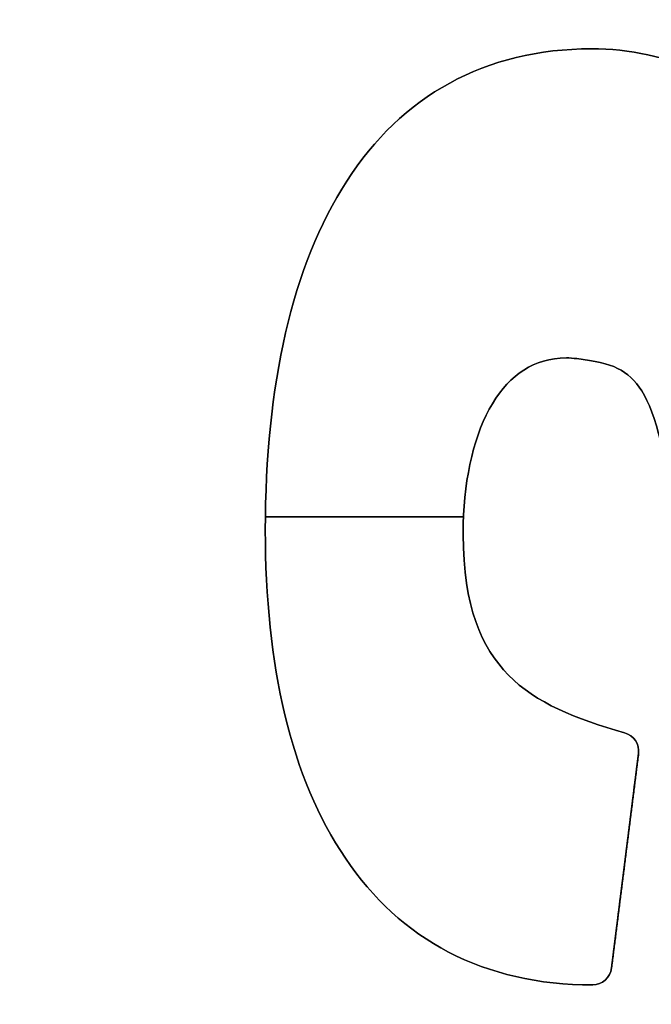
# Model space of a CAD drawing. Header units: millimetres. Extents: x -661 to 720, y -255 to 255.
# Tile 636 of 656: x -471.3 to -469.58, y -27.02 to -24.35. Entities that reach past the tile are written whole.
import ezdxf

# ---------------------------------------------------------------- set-up
doc = ezdxf.new("R2010")
doc.units = ezdxf.units.MM
doc.layers.add('Floreana 120', color=18, linetype='Continuous', true_color=0x000000)

msp = doc.modelspace()

# ---------------------------------------------------------------- linework, layer by layer
at = {"layer": 'Floreana 120', "color": 253, "true_color": 0x97aaae}
for p, q in [((-470.0929, -25.6989, -0.2), (-470.6323, -25.6989, -0.2)), ((-470.6323, -25.6989, -0.1), (-470.0929, -25.6989, -0.1)), ((-470.6323, -25.6989, -0.1), (-470.0929, -25.6989, -0.1)), ((-470.0929, -25.6989, -0.2), (-470.6323, -25.6989, -0.2)), ((-469.6901, -26.9257, -0.15), (-469.6166, -26.3425, -0.15)), ((-469.6901, -26.9257, -0.15), (-469.6166, -26.3425, -0.15)), ((-469.6533, -26.6341, -0.2), (-469.6533, -26.6341, -0.1)), ((-469.6533, -26.6341, -0.2), (-469.6533, -26.6341, -0.1))]:
    msp.add_line(p, q, dxfattribs=at)
at = {"layer": 'Floreana 120', "color": 250, "true_color": 0x282421}
for points, knots in [([(-652.0296, -251, 10), (-475.5296, -251, 10), (-299.0296, -251, 10), (-294.0296, -251, 10), (-294.0296, -246, 10), (-294.0296, 0, 10), (-294.0296, 246, 10), (-294.0296, 251, 10), (-299.0296, 251, 10), (-475.5296, 251, 10), (-652.0296, 251, 10), (-657.0296, 251, 10), (-657.0296, 246, 10), (-657.0296, 0, 10), (-657.0296, -246, 10), (-657.0296, -251, 10), (-652.0296, -251, 10)], [0, 0, 0, 353, 353, 363, 363, 855, 855, 865, 865, 1218, 1218, 1228, 1228, 1720, 1720, 1730, 1730, 1730]), ([(-294.0296, 246), (-294.0296, 0), (-294.0296, -246), (-294.0296, -251), (-299.0296, -251), (-475.5296, -251), (-652.0296, -251), (-657.0296, -251), (-657.0296, -246), (-657.0296, 0), (-657.0296, 246), (-657.0296, 251), (-652.0296, 251), (-475.5296, 251), (-299.0296, 251), (-294.0296, 251), (-294.0296, 246)], [0, 0, 0, 492, 492, 502, 502, 855, 855, 865, 865, 1357, 1357, 1367, 1367, 1720, 1720, 1730, 1730, 1730])]:
    msp.add_rational_spline(points, [1, 1, 1, 0.707106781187, 1, 1, 1, 0.707106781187, 1, 1, 1, 0.707106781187, 1, 1, 1, 0.707106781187, 1], degree=2, knots=knots, dxfattribs=at)
at = {"layer": 'Floreana 120', "color": 253, "true_color": 0x97aaae}
for points in [[(-482.5296, -39.5), (-475.5296, -39.5), (-468.5296, -39.5), (-465.5296, -39.5), (-465.5296, -36.5), (-465.5296, 0), (-465.5296, 36.5), (-465.5296, 39.5), (-468.5296, 39.5), (-475.5296, 39.5), (-482.5296, 39.5), (-485.5296, 39.5), (-485.5296, 36.5), (-485.5296, 0), (-485.5296, -36.5), (-485.5296, -39.5), (-482.5296, -39.5)], [(-468.5296, -39.5, -0.1), (-475.5296, -39.5, -0.1), (-482.5296, -39.5, -0.1), (-485.5296, -39.5, -0.1), (-485.5296, -36.5, -0.1), (-485.5296, 0, -0.1), (-485.5296, 36.5, -0.1), (-485.5296, 39.5, -0.1), (-482.5296, 39.5, -0.1), (-475.5296, 39.5, -0.1), (-468.5296, 39.5, -0.1), (-465.5296, 39.5, -0.1), (-465.5296, 36.5, -0.1), (-465.5296, 0, -0.1), (-465.5296, -36.5, -0.1), (-465.5296, -39.5, -0.1), (-468.5296, -39.5, -0.1)]]:
    msp.add_rational_spline(points, [1, 1, 1, 0.707106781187, 1, 1, 1, 0.707106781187, 1, 1, 1, 0.707106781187, 1, 1, 1, 0.707106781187, 1], degree=2, knots=[0, 0, 0, 14, 14, 20, 20, 93, 93, 99, 99, 113, 113, 119, 119, 192, 192, 198, 198, 198], dxfattribs=at)
for points, knots in [([(-470.4141, -26.6272, -0.2), (-470.5633, -26.4093, -0.2), (-470.6318, -26.1027, -0.2), (-470.6325, -25.7349, -0.2), (-470.6318, -25.34, -0.2), (-470.5597, -25.0158, -0.2), (-470.4108, -24.7858, -0.2), (-470.2629, -24.5545, -0.2), (-470.0327, -24.4249, -0.2), (-469.7449, -24.4256, -0.2), (-469.5363, -24.4249, -0.2), (-469.3385, -24.5112, -0.2), (-469.1883, -24.7093, -0.2), (-469.0366, -24.9069, -0.2), (-468.9287, -25.2096, -0.2), (-468.875, -25.6471, -0.2), (-468.854, -25.8393, -0.2), (-468.8259, -25.9504, -0.2), (-468.7952, -26.0031, -0.2)], [0, 0, 0, 0, 0.946022, 0.946022, 0.946022, 1.947042, 1.947042, 1.947042, 2.773577, 2.773577, 2.773577, 3.44654, 3.44654, 3.44654, 4.457775, 4.457775, 4.457775, 4.826733, 4.826733, 4.826733, 4.826733]), ([(-468.7952, -26.0031, -0.1), (-468.8259, -25.9504, -0.1), (-468.854, -25.8393, -0.1), (-468.875, -25.6471, -0.1), (-468.9287, -25.2096, -0.1), (-469.0366, -24.9069, -0.1), (-469.1883, -24.7093, -0.1), (-469.3385, -24.5112, -0.1), (-469.5363, -24.4249, -0.1), (-469.7449, -24.4256, -0.1), (-470.0327, -24.4249, -0.1), (-470.2629, -24.5545, -0.1), (-470.4108, -24.7858, -0.1), (-470.5597, -25.0158, -0.1), (-470.6318, -25.34, -0.1), (-470.6325, -25.7349, -0.1), (-470.6318, -26.1027, -0.1), (-470.5633, -26.4093, -0.1), (-470.4141, -26.6272, -0.1)], [0, 0, 0, 0, 0.368958, 0.368958, 0.368958, 1.380193, 1.380193, 1.380193, 2.053156, 2.053156, 2.053156, 2.879691, 2.879691, 2.879691, 3.880712, 3.880712, 3.880712, 4.826733, 4.826733, 4.826733, 4.826733]), ([(-468.7952, -26.0031, -0.2), (-468.8259, -25.9504, -0.2), (-468.854, -25.8393, -0.2), (-468.875, -25.6471, -0.2), (-468.9287, -25.2096, -0.2), (-469.0366, -24.9069, -0.2), (-469.1883, -24.7093, -0.2), (-469.3385, -24.5112, -0.2), (-469.5363, -24.4249, -0.2), (-469.7449, -24.4256, -0.2), (-470.0327, -24.4249, -0.2), (-470.2629, -24.5545, -0.2), (-470.4108, -24.7858, -0.2), (-470.5597, -25.0158, -0.2), (-470.6318, -25.34, -0.2), (-470.6325, -25.7349, -0.2), (-470.6318, -26.1027, -0.2), (-470.5633, -26.4093, -0.2), (-470.4141, -26.6272, -0.2)], [27, 27, 27, 27, 27.458643, 27.458643, 27.458643, 28.715686, 28.715686, 28.715686, 29.552231, 29.552231, 29.552231, 30.579677, 30.579677, 30.579677, 31.824023, 31.824023, 31.824023, 33, 33, 33, 33]), ([(-470.4141, -26.6272, -0.1), (-470.5633, -26.4093, -0.1), (-470.6318, -26.1027, -0.1), (-470.6325, -25.7349, -0.1), (-470.6318, -25.34, -0.1), (-470.5597, -25.0158, -0.1), (-470.4108, -24.7858, -0.1), (-470.2629, -24.5545, -0.1), (-470.0327, -24.4249, -0.1), (-469.7449, -24.4256, -0.1), (-469.5363, -24.4249, -0.1), (-469.3385, -24.5112, -0.1), (-469.1883, -24.7093, -0.1), (-469.0366, -24.9069, -0.1), (-468.9287, -25.2096, -0.1), (-468.875, -25.6471, -0.1), (-468.854, -25.8393, -0.1), (-468.8259, -25.9504, -0.1), (-468.7952, -26.0031, -0.1)], [-33, -33, -33, -33, -31.824023, -31.824023, -31.824023, -30.579677, -30.579677, -30.579677, -29.552231, -29.552231, -29.552231, -28.715686, -28.715686, -28.715686, -27.458643, -27.458643, -27.458643, -27, -27, -27, -27]), ([(-468.7952, -26.0031, -0.15), (-468.8259, -25.9504, -0.15), (-468.854, -25.8393, -0.15), (-468.875, -25.6471, -0.15), (-468.9287, -25.2096, -0.15), (-469.0366, -24.9069, -0.15), (-469.1883, -24.7093, -0.15), (-469.3385, -24.5112, -0.15), (-469.5363, -24.4249, -0.15), (-469.7449, -24.4256, -0.15), (-470.0327, -24.4249, -0.15), (-470.2629, -24.5545, -0.15), (-470.4108, -24.7858, -0.15), (-470.5597, -25.0158, -0.15), (-470.6318, -25.34, -0.15), (-470.6325, -25.7349, -0.15), (-470.6318, -26.1027, -0.15), (-470.5633, -26.4093, -0.15), (-470.4141, -26.6272, -0.15)], [27, 27, 27, 27, 28, 28, 28, 29, 29, 29, 30, 30, 30, 31, 31, 31, 32, 32, 32, 33, 33, 33, 33]), ([(-468.7952, -26.0031, -0.1), (-468.8259, -25.9504, -0.1), (-468.854, -25.8393, -0.1), (-468.875, -25.6471, -0.1), (-468.9287, -25.2096, -0.1), (-469.0366, -24.9069, -0.1), (-469.1883, -24.7093, -0.1), (-469.3385, -24.5112, -0.1), (-469.5363, -24.4249, -0.1), (-469.7449, -24.4256, -0.1), (-470.0327, -24.4249, -0.1), (-470.2629, -24.5545, -0.1), (-470.4108, -24.7858, -0.1), (-470.5597, -25.0158, -0.1), (-470.6318, -25.34, -0.1), (-470.6325, -25.7349, -0.1), (-470.6318, -26.1027, -0.1), (-470.5633, -26.4093, -0.1), (-470.4141, -26.6272, -0.1)], [0, 0, 0, 0, 0.368958, 0.368958, 0.368958, 1.380193, 1.380193, 1.380193, 2.053156, 2.053156, 2.053156, 2.879691, 2.879691, 2.879691, 3.880712, 3.880712, 3.880712, 4.826733, 4.826733, 4.826733, 4.826733]), ([(-468.7952, -26.0031, -0.2), (-468.8259, -25.9504, -0.2), (-468.854, -25.8393, -0.2), (-468.875, -25.6471, -0.2), (-468.9287, -25.2096, -0.2), (-469.0366, -24.9069, -0.2), (-469.1883, -24.7093, -0.2), (-469.3385, -24.5112, -0.2), (-469.5363, -24.4249, -0.2), (-469.7449, -24.4256, -0.2), (-470.0327, -24.4249, -0.2), (-470.2629, -24.5545, -0.2), (-470.4108, -24.7858, -0.2), (-470.5597, -25.0158, -0.2), (-470.6318, -25.34, -0.2), (-470.6325, -25.7349, -0.2), (-470.6318, -26.1027, -0.2), (-470.5633, -26.4093, -0.2), (-470.4141, -26.6272, -0.2)], [27, 27, 27, 27, 27.458643, 27.458643, 27.458643, 28.715686, 28.715686, 28.715686, 29.552231, 29.552231, 29.552231, 30.579677, 30.579677, 30.579677, 31.824023, 31.824023, 31.824023, 33, 33, 33, 33]), ([(-470.4141, -26.6272, -0.1), (-470.5633, -26.4093, -0.1), (-470.6318, -26.1027, -0.1), (-470.6325, -25.7349, -0.1), (-470.6318, -25.34, -0.1), (-470.5597, -25.0158, -0.1), (-470.4108, -24.7858, -0.1), (-470.2629, -24.5545, -0.1), (-470.0327, -24.4249, -0.1), (-469.7449, -24.4256, -0.1), (-469.5363, -24.4249, -0.1), (-469.3385, -24.5112, -0.1), (-469.1883, -24.7093, -0.1), (-469.0366, -24.9069, -0.1), (-468.9287, -25.2096, -0.1), (-468.875, -25.6471, -0.1), (-468.854, -25.8393, -0.1), (-468.8259, -25.9504, -0.1), (-468.7952, -26.0031, -0.1)], [-33, -33, -33, -33, -31.824023, -31.824023, -31.824023, -30.579677, -30.579677, -30.579677, -29.552231, -29.552231, -29.552231, -28.715686, -28.715686, -28.715686, -27.458643, -27.458643, -27.458643, -27, -27, -27, -27]), ([(-468.7952, -26.0031, -0.15), (-468.8259, -25.9504, -0.15), (-468.854, -25.8393, -0.15), (-468.875, -25.6471, -0.15), (-468.9287, -25.2096, -0.15), (-469.0366, -24.9069, -0.15), (-469.1883, -24.7093, -0.15), (-469.3385, -24.5112, -0.15), (-469.5363, -24.4249, -0.15), (-469.7449, -24.4256, -0.15), (-470.0327, -24.4249, -0.15), (-470.2629, -24.5545, -0.15), (-470.4108, -24.7858, -0.15), (-470.5597, -25.0158, -0.15), (-470.6318, -25.34, -0.15), (-470.6325, -25.7349, -0.15), (-470.6318, -26.1027, -0.15), (-470.5633, -26.4093, -0.15), (-470.4141, -26.6272, -0.15)], [27, 27, 27, 27, 28, 28, 28, 29, 29, 29, 30, 30, 30, 31, 31, 31, 32, 32, 32, 33, 33, 33, 33]), ([(-470.4141, -26.6272, -0.2), (-470.5633, -26.4093, -0.2), (-470.6318, -26.1027, -0.2), (-470.6325, -25.7349, -0.2), (-470.6318, -25.34, -0.2), (-470.5597, -25.0158, -0.2), (-470.4108, -24.7858, -0.2), (-470.2629, -24.5545, -0.2), (-470.0327, -24.4249, -0.2), (-469.7449, -24.4256, -0.2), (-469.5363, -24.4249, -0.2), (-469.3385, -24.5112, -0.2), (-469.1883, -24.7093, -0.2), (-469.0366, -24.9069, -0.2), (-468.9287, -25.2096, -0.2), (-468.875, -25.6471, -0.2), (-468.854, -25.8393, -0.2), (-468.8259, -25.9504, -0.2), (-468.7952, -26.0031, -0.2)], [0, 0, 0, 0, 0.946022, 0.946022, 0.946022, 1.947042, 1.947042, 1.947042, 2.773577, 2.773577, 2.773577, 3.44654, 3.44654, 3.44654, 4.457775, 4.457775, 4.457775, 4.826733, 4.826733, 4.826733, 4.826733]), ([(-469.8131, -25.2664, -0.2), (-469.9032, -25.2683, -0.2), (-469.9652, -25.3107, -0.2), (-470.0141, -25.3909, -0.2), (-470.0622, -25.47, -0.2), (-470.0906, -25.5868, -0.2), (-470.0935, -25.7179, -0.2)], [0, 0, 0, 0, 0.2592195, 0.2592195, 0.2592195, 0.6030611, 0.6030611, 0.6030611, 0.6030611]), ([(-470.0935, -25.7179, -0.1), (-470.0906, -25.5868, -0.1), (-470.0622, -25.47, -0.1), (-470.0141, -25.3909, -0.1), (-469.9652, -25.3107, -0.1), (-469.9032, -25.2683, -0.1), (-469.8131, -25.2664, -0.1)], [0, 0, 0, 0, 0.3438416, 0.3438416, 0.3438416, 0.6030611, 0.6030611, 0.6030611, 0.6030611]), ([(-470.0935, -25.7179, -0.1), (-470.0906, -25.5868, -0.1), (-470.0622, -25.47, -0.1), (-470.0141, -25.3909, -0.1), (-469.9652, -25.3107, -0.1), (-469.9032, -25.2683, -0.1), (-469.8131, -25.2664, -0.1)], [0, 0, 0, 0, 0.3438416, 0.3438416, 0.3438416, 0.6030611, 0.6030611, 0.6030611, 0.6030611]), ([(-470.0935, -25.7179, -0.2), (-470.0906, -25.5868, -0.2), (-470.0622, -25.47, -0.2), (-470.0141, -25.3909, -0.2), (-469.9652, -25.3107, -0.2), (-469.9032, -25.2683, -0.2), (-469.8131, -25.2664, -0.2)], [7, 7, 7, 7, 8.140321, 8.140321, 8.140321, 9, 9, 9, 9]), ([(-469.8131, -25.2664, -0.1), (-469.9032, -25.2683, -0.1), (-469.9652, -25.3107, -0.1), (-470.0141, -25.3909, -0.1), (-470.0622, -25.47, -0.1), (-470.0906, -25.5868, -0.1), (-470.0935, -25.7179, -0.1)], [-9, -9, -9, -9, -8.140321, -8.140321, -8.140321, -7, -7, -7, -7]), ([(-470.0935, -25.7179, -0.15), (-470.0906, -25.5868, -0.15), (-470.0622, -25.47, -0.15), (-470.0141, -25.3909, -0.15), (-469.9652, -25.3107, -0.15), (-469.9032, -25.2683, -0.15), (-469.8131, -25.2664, -0.15)], [7, 7, 7, 7, 8, 8, 8, 9, 9, 9, 9]), ([(-469.8131, -25.2664, -0.2), (-469.9032, -25.2683, -0.2), (-469.9652, -25.3107, -0.2), (-470.0141, -25.3909, -0.2), (-470.0622, -25.47, -0.2), (-470.0906, -25.5868, -0.2), (-470.0935, -25.7179, -0.2)], [0, 0, 0, 0, 0.2592195, 0.2592195, 0.2592195, 0.6030611, 0.6030611, 0.6030611, 0.6030611]), ([(-470.0935, -25.7179, -0.2), (-470.0906, -25.5868, -0.2), (-470.0622, -25.47, -0.2), (-470.0141, -25.3909, -0.2), (-469.9652, -25.3107, -0.2), (-469.9032, -25.2683, -0.2), (-469.8131, -25.2664, -0.2)], [7, 7, 7, 7, 8.140321, 8.140321, 8.140321, 9, 9, 9, 9]), ([(-469.8131, -25.2664, -0.1), (-469.9032, -25.2683, -0.1), (-469.9652, -25.3107, -0.1), (-470.0141, -25.3909, -0.1), (-470.0622, -25.47, -0.1), (-470.0906, -25.5868, -0.1), (-470.0935, -25.7179, -0.1)], [-9, -9, -9, -9, -8.140321, -8.140321, -8.140321, -7, -7, -7, -7]), ([(-470.0935, -25.7179, -0.15), (-470.0906, -25.5868, -0.15), (-470.0622, -25.47, -0.15), (-470.0141, -25.3909, -0.15), (-469.9652, -25.3107, -0.15), (-469.9032, -25.2683, -0.15), (-469.8131, -25.2664, -0.15)], [7, 7, 7, 7, 8, 8, 8, 9, 9, 9, 9]), ([(-469.6074, -25.3563, -0.2), (-469.6464, -25.2978, -0.2), (-469.6855, -25.28, -0.2), (-469.785, -25.2683, -0.2), (-469.7948, -25.2673, -0.2), (-469.8036, -25.2664, -0.2), (-469.8131, -25.2664, -0.2)], [0, 0, 0, 0, 0.2135135, 0.2135135, 0.2135135, 0.2416874, 0.2416874, 0.2416874, 0.2416874]), ([(-469.8131, -25.2664, -0.1), (-469.8036, -25.2664, -0.1), (-469.7948, -25.2673, -0.1), (-469.785, -25.2683, -0.1), (-469.6855, -25.28, -0.1), (-469.6464, -25.2978, -0.1), (-469.6074, -25.3563, -0.1)], [0, 0, 0, 0, 0.0281739, 0.0281739, 0.0281739, 0.2416874, 0.2416874, 0.2416874, 0.2416874]), ([(-469.8131, -25.2664, -0.1), (-469.8036, -25.2664, -0.1), (-469.7948, -25.2673, -0.1), (-469.785, -25.2683, -0.1), (-469.6855, -25.28, -0.1), (-469.6464, -25.2978, -0.1), (-469.6074, -25.3563, -0.1)], [0, 0, 0, 0, 0.0281739, 0.0281739, 0.0281739, 0.2416874, 0.2416874, 0.2416874, 0.2416874]), ([(-469.8131, -25.2664, -0.2), (-469.8036, -25.2664, -0.2), (-469.7948, -25.2673, -0.2), (-469.785, -25.2683, -0.2), (-469.6855, -25.28, -0.2), (-469.6464, -25.2978, -0.2), (-469.6074, -25.3563, -0.2)], [9, 9, 9, 9, 9.233143, 9.233143, 9.233143, 11, 11, 11, 11]), ([(-469.6074, -25.3563, -0.1), (-469.6464, -25.2978, -0.1), (-469.6855, -25.28, -0.1), (-469.785, -25.2683, -0.1), (-469.7948, -25.2673, -0.1), (-469.8036, -25.2664, -0.1), (-469.8131, -25.2664, -0.1)], [-11, -11, -11, -11, -9.233143, -9.233143, -9.233143, -9, -9, -9, -9]), ([(-469.8131, -25.2664, -0.15), (-469.8036, -25.2664, -0.15), (-469.7948, -25.2673, -0.15), (-469.785, -25.2683, -0.15), (-469.6855, -25.28, -0.15), (-469.6464, -25.2978, -0.15), (-469.6074, -25.3563, -0.15)], [9, 9, 9, 9, 10, 10, 10, 11, 11, 11, 11]), ([(-469.8131, -25.2664, -0.2), (-469.8036, -25.2664, -0.2), (-469.7948, -25.2673, -0.2), (-469.785, -25.2683, -0.2), (-469.6855, -25.28, -0.2), (-469.6464, -25.2978, -0.2), (-469.6074, -25.3563, -0.2)], [9, 9, 9, 9, 9.233143, 9.233143, 9.233143, 11, 11, 11, 11]), ([(-469.6074, -25.3563, -0.1), (-469.6464, -25.2978, -0.1), (-469.6855, -25.28, -0.1), (-469.785, -25.2683, -0.1), (-469.7948, -25.2673, -0.1), (-469.8036, -25.2664, -0.1), (-469.8131, -25.2664, -0.1)], [-11, -11, -11, -11, -9.233143, -9.233143, -9.233143, -9, -9, -9, -9]), ([(-469.8131, -25.2664, -0.15), (-469.8036, -25.2664, -0.15), (-469.7948, -25.2673, -0.15), (-469.785, -25.2683, -0.15), (-469.6855, -25.28, -0.15), (-469.6464, -25.2978, -0.15), (-469.6074, -25.3563, -0.15)], [9, 9, 9, 9, 10, 10, 10, 11, 11, 11, 11]), ([(-469.6074, -25.3563, -0.2), (-469.6464, -25.2978, -0.2), (-469.6855, -25.28, -0.2), (-469.785, -25.2683, -0.2), (-469.7948, -25.2673, -0.2), (-469.8036, -25.2664, -0.2), (-469.8131, -25.2664, -0.2)], [0, 0, 0, 0, 0.2135135, 0.2135135, 0.2135135, 0.2416874, 0.2416874, 0.2416874, 0.2416874]), ([(-470.0935, -25.7179, -0.2), (-470.0935, -25.7274, -0.2), (-470.0935, -25.7368, -0.2), (-470.0935, -25.7475, -0.2), (-470.0935, -25.9429, -0.2), (-470.0446, -26.0534, -0.2), (-469.9707, -26.1292, -0.2), (-469.8966, -26.205, -0.2), (-469.7869, -26.2491, -0.2), (-469.6545, -26.2862, -0.2), (-469.6296, -26.2932, -0.2), (-469.6136, -26.3175, -0.2), (-469.6166, -26.3425, -0.2), (-469.6166, -26.3425, -0.2), (-469.6901, -26.9257, -0.2), (-469.6901, -26.9257, -0.2), (-469.6934, -26.9521, -0.2), (-469.7158, -26.9719, -0.2), (-469.7413, -26.9719, -0.2), (-470.0367, -26.9729, -0.2), (-470.2672, -26.8482, -0.2), (-470.4141, -26.6272, -0.2)], [0, 0, 0, 0, 0.029628, 0.029628, 0.029628, 0.451745, 0.451745, 0.451745, 0.81352, 0.81352, 0.81352, 0.893547, 0.893547, 0.893547, 1.481427, 1.481427, 1.481427, 1.563375, 1.563375, 1.563375, 2.386239, 2.386239, 2.386239, 2.386239]), ([(-470.4141, -26.6272, -0.1), (-470.2672, -26.8482, -0.1), (-470.0367, -26.9729, -0.1), (-469.7413, -26.9719, -0.1), (-469.7158, -26.9719, -0.1), (-469.6934, -26.9521, -0.1), (-469.6901, -26.9257, -0.1), (-469.6656, -26.7313, -0.1), (-469.6411, -26.5369, -0.1), (-469.6166, -26.3425, -0.1), (-469.6136, -26.3175, -0.1), (-469.6296, -26.2932, -0.1), (-469.6545, -26.2862, -0.1), (-469.7869, -26.2491, -0.1), (-469.8966, -26.205, -0.1), (-469.9707, -26.1292, -0.1), (-470.0446, -26.0534, -0.1), (-470.0935, -25.9429, -0.1), (-470.0935, -25.7475, -0.1), (-470.0935, -25.7368, -0.1), (-470.0935, -25.7274, -0.1), (-470.0935, -25.7179, -0.1)], [0, 0, 0, 0, 0.822864, 0.822864, 0.822864, 0.904813, 0.904813, 0.904813, 1.492687, 1.492687, 1.492687, 1.572721, 1.572721, 1.572721, 1.934496, 1.934496, 1.934496, 2.356613, 2.356613, 2.356613, 2.386241, 2.386241, 2.386241, 2.386241]), ([(-470.4141, -26.6272, -0.1), (-470.2672, -26.8482, -0.1), (-470.0367, -26.9729, -0.1), (-469.7413, -26.9719, -0.1), (-469.7158, -26.9719, -0.1), (-469.6934, -26.9521, -0.1), (-469.6901, -26.9257, -0.1), (-469.6656, -26.7313, -0.1), (-469.6411, -26.5369, -0.1), (-469.6166, -26.3425, -0.1), (-469.6136, -26.3175, -0.1), (-469.6296, -26.2932, -0.1), (-469.6545, -26.2862, -0.1), (-469.7869, -26.2491, -0.1), (-469.8966, -26.205, -0.1), (-469.9707, -26.1292, -0.1), (-470.0446, -26.0534, -0.1), (-470.0935, -25.9429, -0.1), (-470.0935, -25.7475, -0.1), (-470.0935, -25.7368, -0.1), (-470.0935, -25.7274, -0.1), (-470.0935, -25.7179, -0.1)], [0, 0, 0, 0, 0.822864, 0.822864, 0.822864, 0.904813, 0.904813, 0.904813, 1.492687, 1.492687, 1.492687, 1.572721, 1.572721, 1.572721, 1.934496, 1.934496, 1.934496, 2.356613, 2.356613, 2.356613, 2.386241, 2.386241, 2.386241, 2.386241]), ([(-470.0935, -25.7179, -0.2), (-470.0935, -25.7274, -0.2), (-470.0935, -25.7368, -0.2), (-470.0935, -25.7475, -0.2), (-470.0935, -25.9429, -0.2), (-470.0446, -26.0534, -0.2), (-469.9707, -26.1292, -0.2), (-469.8966, -26.205, -0.2), (-469.7869, -26.2491, -0.2), (-469.6545, -26.2862, -0.2), (-469.6296, -26.2932, -0.2), (-469.6136, -26.3175, -0.2), (-469.6166, -26.3425, -0.2), (-469.6166, -26.3425, -0.2), (-469.6901, -26.9257, -0.2), (-469.6901, -26.9257, -0.2), (-469.6934, -26.9521, -0.2), (-469.7158, -26.9719, -0.2), (-469.7413, -26.9719, -0.2), (-470.0367, -26.9729, -0.2), (-470.2672, -26.8482, -0.2), (-470.4141, -26.6272, -0.2)], [0, 0, 0, 0, 0.029628, 0.029628, 0.029628, 0.451745, 0.451745, 0.451745, 0.81352, 0.81352, 0.81352, 0.893547, 0.893547, 0.893547, 1.481427, 1.481427, 1.481427, 1.563375, 1.563375, 1.563375, 2.386239, 2.386239, 2.386239, 2.386239]), ([(-469.6166, -26.3425, -0.2), (-469.6136, -26.3175, -0.2), (-469.6296, -26.2932, -0.2), (-469.6545, -26.2862, -0.2), (-469.7869, -26.2491, -0.2), (-469.8966, -26.205, -0.2), (-469.9707, -26.1292, -0.2), (-470.0446, -26.0534, -0.2), (-470.0935, -25.9429, -0.2), (-470.0935, -25.7475, -0.2), (-470.0935, -25.7368, -0.2), (-470.0935, -25.7274, -0.2), (-470.0935, -25.7179, -0.2)], [3, 3, 3, 3, 3.358272, 3.358272, 3.358272, 4.977761, 4.977761, 4.977761, 6.867371, 6.867371, 6.867371, 7, 7, 7, 7]), ([(-470.0935, -25.7179, -0.1), (-470.0935, -25.7274, -0.1), (-470.0935, -25.7368, -0.1), (-470.0935, -25.7475, -0.1), (-470.0935, -25.9429, -0.1), (-470.0446, -26.0534, -0.1), (-469.9707, -26.1292, -0.1), (-469.8966, -26.205, -0.1), (-469.7869, -26.2491, -0.1), (-469.6545, -26.2862, -0.1), (-469.6296, -26.2932, -0.1), (-469.6136, -26.3175, -0.1), (-469.6166, -26.3425, -0.1)], [-7, -7, -7, -7, -6.867371, -6.867371, -6.867371, -4.977761, -4.977761, -4.977761, -3.358272, -3.358272, -3.358272, -3, -3, -3, -3]), ([(-469.6166, -26.3425, -0.15), (-469.6136, -26.3175, -0.15), (-469.6296, -26.2932, -0.15), (-469.6545, -26.2862, -0.15), (-469.7869, -26.2491, -0.15), (-469.8966, -26.205, -0.15), (-469.9707, -26.1292, -0.15), (-470.0446, -26.0534, -0.15), (-470.0935, -25.9429, -0.15), (-470.0935, -25.7475, -0.15), (-470.0935, -25.7368, -0.15), (-470.0935, -25.7274, -0.15), (-470.0935, -25.7179, -0.15)], [3, 3, 3, 3, 4, 4, 4, 5, 5, 5, 6, 6, 6, 7, 7, 7, 7]), ([(-469.6166, -26.3425, -0.2), (-469.6136, -26.3175, -0.2), (-469.6296, -26.2932, -0.2), (-469.6545, -26.2862, -0.2), (-469.7869, -26.2491, -0.2), (-469.8966, -26.205, -0.2), (-469.9707, -26.1292, -0.2), (-470.0446, -26.0534, -0.2), (-470.0935, -25.9429, -0.2), (-470.0935, -25.7475, -0.2), (-470.0935, -25.7368, -0.2), (-470.0935, -25.7274, -0.2), (-470.0935, -25.7179, -0.2)], [3, 3, 3, 3, 3.358272, 3.358272, 3.358272, 4.977761, 4.977761, 4.977761, 6.867371, 6.867371, 6.867371, 7, 7, 7, 7]), ([(-470.0935, -25.7179, -0.1), (-470.0935, -25.7274, -0.1), (-470.0935, -25.7368, -0.1), (-470.0935, -25.7475, -0.1), (-470.0935, -25.9429, -0.1), (-470.0446, -26.0534, -0.1), (-469.9707, -26.1292, -0.1), (-469.8966, -26.205, -0.1), (-469.7869, -26.2491, -0.1), (-469.6545, -26.2862, -0.1), (-469.6296, -26.2932, -0.1), (-469.6136, -26.3175, -0.1), (-469.6166, -26.3425, -0.1)], [-7, -7, -7, -7, -6.867371, -6.867371, -6.867371, -4.977761, -4.977761, -4.977761, -3.358272, -3.358272, -3.358272, -3, -3, -3, -3]), ([(-469.6166, -26.3425, -0.15), (-469.6136, -26.3175, -0.15), (-469.6296, -26.2932, -0.15), (-469.6545, -26.2862, -0.15), (-469.7869, -26.2491, -0.15), (-469.8966, -26.205, -0.15), (-469.9707, -26.1292, -0.15), (-470.0446, -26.0534, -0.15), (-470.0935, -25.9429, -0.15), (-470.0935, -25.7475, -0.15), (-470.0935, -25.7368, -0.15), (-470.0935, -25.7274, -0.15), (-470.0935, -25.7179, -0.15)], [3, 3, 3, 3, 4, 4, 4, 5, 5, 5, 6, 6, 6, 7, 7, 7, 7]), ([(-470.4141, -26.6272, -0.2), (-470.2672, -26.8482, -0.2), (-470.0367, -26.9729, -0.2), (-469.7413, -26.9719, -0.2), (-469.7158, -26.9719, -0.2), (-469.6934, -26.9521, -0.2), (-469.6901, -26.9257, -0.2)], [0, 0, 0, 0, 1.81886, 1.81886, 1.81886, 2, 2, 2, 2]), ([(-469.6901, -26.9257, -0.1), (-469.6934, -26.9521, -0.1), (-469.7158, -26.9719, -0.1), (-469.7413, -26.9719, -0.1), (-470.0367, -26.9729, -0.1), (-470.2672, -26.8482, -0.1), (-470.4141, -26.6272, -0.1)], [-2, -2, -2, -2, -1.81886, -1.81886, -1.81886, 0, 0, 0, 0]), ([(-470.4141, -26.6272, -0.15), (-470.2672, -26.8482, -0.15), (-470.0367, -26.9729, -0.15), (-469.7413, -26.9719, -0.15), (-469.7158, -26.9719, -0.15), (-469.6934, -26.9521, -0.15), (-469.6901, -26.9257, -0.15)], [0, 0, 0, 0, 1, 1, 1, 2, 2, 2, 2]), ([(-470.4141, -26.6272, -0.2), (-470.2672, -26.8482, -0.2), (-470.0367, -26.9729, -0.2), (-469.7413, -26.9719, -0.2), (-469.7158, -26.9719, -0.2), (-469.6934, -26.9521, -0.2), (-469.6901, -26.9257, -0.2)], [0, 0, 0, 0, 1.81886, 1.81886, 1.81886, 2, 2, 2, 2]), ([(-469.6901, -26.9257, -0.1), (-469.6934, -26.9521, -0.1), (-469.7158, -26.9719, -0.1), (-469.7413, -26.9719, -0.1), (-470.0367, -26.9729, -0.1), (-470.2672, -26.8482, -0.1), (-470.4141, -26.6272, -0.1)], [-2, -2, -2, -2, -1.81886, -1.81886, -1.81886, 0, 0, 0, 0]), ([(-470.4141, -26.6272, -0.15), (-470.2672, -26.8482, -0.15), (-470.0367, -26.9729, -0.15), (-469.7413, -26.9719, -0.15), (-469.7158, -26.9719, -0.15), (-469.6934, -26.9521, -0.15), (-469.6901, -26.9257, -0.15)], [0, 0, 0, 0, 1, 1, 1, 2, 2, 2, 2])]:
    msp.add_open_spline(points, degree=3, knots=knots, dxfattribs=at)
for points, degree in [([(-469.7449, -24.4256, -0.1), (-469.7449, -24.4256, -0.15), (-469.7449, -24.4256, -0.2)], 2), ([(-469.7449, -24.4256, -0.1), (-469.7449, -24.4256, -0.15), (-469.7449, -24.4256, -0.2)], 2), ([(-470.4108, -24.7858, -0.1), (-470.4108, -24.7858, -0.15), (-470.4108, -24.7858, -0.2)], 2), ([(-470.4108, -24.7858, -0.1), (-470.4108, -24.7858, -0.15), (-470.4108, -24.7858, -0.2)], 2), ([(-469.8131, -25.2664, -0.2), (-469.8131, -25.2664, -0.15), (-469.8131, -25.2664, -0.1)], 2), ([(-469.8131, -25.2664, -0.1), (-469.8131, -25.2664, -0.15), (-469.8131, -25.2664, -0.2)], 2), ([(-469.8131, -25.2664, -0.1), (-469.8131, -25.2664, -0.15), (-469.8131, -25.2664, -0.2)], 2), ([(-469.8131, -25.2664, -0.2), (-469.8131, -25.2664, -0.15), (-469.8131, -25.2664, -0.1)], 2), ([(-469.785, -25.2683, -0.1), (-469.785, -25.2683, -0.15), (-469.785, -25.2683, -0.2)], 2), ([(-469.785, -25.2683, -0.1), (-469.785, -25.2683, -0.15), (-469.785, -25.2683, -0.2)], 2), ([(-469.6074, -25.3563, -0.1), (-469.6074, -25.3563, -0.15), (-469.6074, -25.3563, -0.2)], 2), ([(-469.6074, -25.3563, -0.2), (-469.5699, -25.4175, -0.2), (-469.5399, -25.5374, -0.2), (-469.5137, -25.7399, -0.2)], 3), ([(-469.5137, -25.7399, -0.1), (-469.5399, -25.5374, -0.1), (-469.5699, -25.4175, -0.1), (-469.6074, -25.3563, -0.1)], 3), ([(-469.6074, -25.3563, -0.15), (-469.5699, -25.4175, -0.15), (-469.5399, -25.5374, -0.15), (-469.5137, -25.7399, -0.15)], 3), ([(-469.5137, -25.7399, -0.2), (-469.5399, -25.5374, -0.2), (-469.5699, -25.4175, -0.2), (-469.6074, -25.3563, -0.2)], 3), ([(-469.6074, -25.3563, -0.1), (-469.5699, -25.4175, -0.1), (-469.5399, -25.5374, -0.1), (-469.5137, -25.7399, -0.1)], 3), ([(-469.6074, -25.3563, -0.1), (-469.5699, -25.4175, -0.1), (-469.5399, -25.5374, -0.1), (-469.5137, -25.7399, -0.1)], 3), ([(-469.6074, -25.3563, -0.2), (-469.6074, -25.3563, -0.15), (-469.6074, -25.3563, -0.1)], 2), ([(-469.6074, -25.3563, -0.2), (-469.6074, -25.3563, -0.15), (-469.6074, -25.3563, -0.1)], 2), ([(-469.5137, -25.7399, -0.2), (-469.5399, -25.5374, -0.2), (-469.5699, -25.4175, -0.2), (-469.6074, -25.3563, -0.2)], 3), ([(-469.6074, -25.3563, -0.1), (-469.6074, -25.3563, -0.15), (-469.6074, -25.3563, -0.2)], 2), ([(-469.6074, -25.3563, -0.2), (-469.5699, -25.4175, -0.2), (-469.5399, -25.5374, -0.2), (-469.5137, -25.7399, -0.2)], 3), ([(-469.5137, -25.7399, -0.1), (-469.5399, -25.5374, -0.1), (-469.5699, -25.4175, -0.1), (-469.6074, -25.3563, -0.1)], 3), ([(-469.6074, -25.3563, -0.15), (-469.5699, -25.4175, -0.15), (-469.5399, -25.5374, -0.15), (-469.5137, -25.7399, -0.15)], 3), ([(-470.0141, -25.3909, -0.1), (-470.0141, -25.3909, -0.15), (-470.0141, -25.3909, -0.2)], 2), ([(-470.0141, -25.3909, -0.1), (-470.0141, -25.3909, -0.15), (-470.0141, -25.3909, -0.2)], 2), ([(-470.6325, -25.7349, -0.1), (-470.6325, -25.7349, -0.15), (-470.6325, -25.7349, -0.2)], 2), ([(-470.6325, -25.7349, -0.1), (-470.6325, -25.7349, -0.15), (-470.6325, -25.7349, -0.2)], 2), ([(-470.0935, -25.7179, -0.1), (-470.0935, -25.7179, -0.15), (-470.0935, -25.7179, -0.2)], 2), ([(-470.0935, -25.7179, -0.2), (-470.0935, -25.7179, -0.15), (-470.0935, -25.7179, -0.1)], 2), ([(-470.0935, -25.7179, -0.2), (-470.0935, -25.7179, -0.15), (-470.0935, -25.7179, -0.1)], 2), ([(-470.0935, -25.7179, -0.1), (-470.0935, -25.7179, -0.15), (-470.0935, -25.7179, -0.2)], 2), ([(-470.0935, -25.7475, -0.1), (-470.0935, -25.7475, -0.15), (-470.0935, -25.7475, -0.2)], 2), ([(-470.0935, -25.7475, -0.1), (-470.0935, -25.7475, -0.15), (-470.0935, -25.7475, -0.2)], 2), ([(-469.9707, -26.1292, -0.1), (-469.9707, -26.1292, -0.15), (-469.9707, -26.1292, -0.2)], 2), ([(-469.9707, -26.1292, -0.1), (-469.9707, -26.1292, -0.15), (-469.9707, -26.1292, -0.2)], 2), ([(-469.6545, -26.2862, -0.1), (-469.6545, -26.2862, -0.15), (-469.6545, -26.2862, -0.2)], 2), ([(-469.6545, -26.2862, -0.1), (-469.6545, -26.2862, -0.15), (-469.6545, -26.2862, -0.2)], 2), ([(-469.6166, -26.3425, -0.1), (-469.6533, -26.6341, -0.1), (-469.6901, -26.9257, -0.1)], 2), ([(-469.6901, -26.9257, -0.2), (-469.6533, -26.6341, -0.2), (-469.6166, -26.3425, -0.2)], 2), ([(-469.6166, -26.3425, -0.1), (-469.6533, -26.6341, -0.1), (-469.6901, -26.9257, -0.1)], 2), ([(-469.6901, -26.9257, -0.2), (-469.6533, -26.6341, -0.2), (-469.6166, -26.3425, -0.2)], 2), ([(-469.6166, -26.3425, -0.2), (-469.6166, -26.3425, -0.15), (-469.6166, -26.3425, -0.1)], 2), ([(-469.6166, -26.3425, -0.1), (-469.6166, -26.3425, -0.15), (-469.6166, -26.3425, -0.2)], 2), ([(-469.6166, -26.3425, -0.1), (-469.6166, -26.3425, -0.15), (-469.6166, -26.3425, -0.2)], 2), ([(-469.6166, -26.3425, -0.2), (-469.6166, -26.3425, -0.15), (-469.6166, -26.3425, -0.1)], 2), ([(-470.4141, -26.6272, -0.1), (-470.4141, -26.6272, -0.15), (-470.4141, -26.6272, -0.2)], 2), ([(-470.4141, -26.6272, -0.2), (-470.4141, -26.6272, -0.15), (-470.4141, -26.6272, -0.1)], 2), ([(-470.4141, -26.6272, -0.1), (-470.4141, -26.6272, -0.15), (-470.4141, -26.6272, -0.2)], 2), ([(-470.4141, -26.6272, -0.2), (-470.4141, -26.6272, -0.15), (-470.4141, -26.6272, -0.1)], 2), ([(-469.6901, -26.9257, -0.2), (-469.6901, -26.9257, -0.15), (-469.6901, -26.9257, -0.1)], 2), ([(-469.6901, -26.9257, -0.1), (-469.6901, -26.9257, -0.15), (-469.6901, -26.9257, -0.2)], 2), ([(-469.6901, -26.9257, -0.2), (-469.6901, -26.9257, -0.15), (-469.6901, -26.9257, -0.1)], 2), ([(-469.6901, -26.9257, -0.1), (-469.6901, -26.9257, -0.15), (-469.6901, -26.9257, -0.2)], 2), ([(-469.7413, -26.9719, -0.1), (-469.7413, -26.9719, -0.15), (-469.7413, -26.9719, -0.2)], 2), ([(-469.7413, -26.9719, -0.1), (-469.7413, -26.9719, -0.15), (-469.7413, -26.9719, -0.2)], 2)]:
    msp.add_open_spline(points, degree=degree, dxfattribs=at)

doc.saveas('drawing.dxf')
